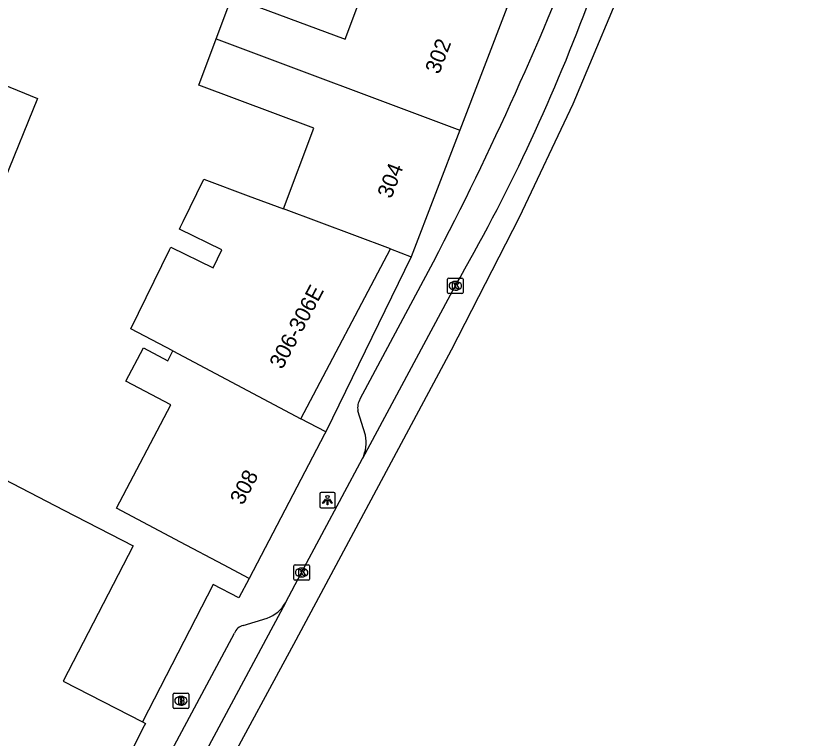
# Model space of a CAD drawing. Extents: x 159222 to 160346, y 381249 to 382166.
# Drawn here: x 160219.8 to 160271.1, y 381751.4 to 381797.8 of the extents above; entities that cross this region are included whole.
import ezdxf

# ---------------------------------------------------------------- set-up
doc = ezdxf.new("R2010")
doc.units = 0
for name, color, linetype in [('IMGEO_Brandkraan', 7, 'Continuous'), ('IMGEO_Kolk', 7, 'Continuous'), ('IMGEO_Lichtpunt', 7, 'Continuous'), ('IMGEO_Pand', 7, 'Continuous'), ('IMGEO_Pand_nummerreeks', 7, 'Continuous'), ('IMGEO_Pand_vergunning_verleend', 7, 'Continuous'), ('IMGEO_Rijbaan_lokaal_gesloten', 7, 'Continuous'), ('IMGEO_Voetpad_open', 7, 'Continuous')]:
    doc.layers.add(name, color=color, linetype=linetype)

msp = doc.modelspace()

# ---------------------------------------------------------------- linework, layer by layer
at = {"layer": 'IMGEO_Brandkraan'}
for p, q in [((160229.879, 381753.341), (160229.879, 381754.193)), ((160229.954, 381754.267), (160230.806, 381754.267)), ((160230.367, 381754.047), (160230.392, 381754.047)), ((160230.88, 381754.193), (160230.88, 381753.341)), ((160230.39, 381753.487), (160230.365, 381753.487)), ((160230.806, 381753.267), (160229.954, 381753.267))]:
    msp.add_line(p, q, dxfattribs=at)
for points in [[(160229.879, 381753.341), (160229.879, 381754.193)], [(160229.954, 381754.267), (160230.806, 381754.267)], [(160230.227, 381753.967), (160230.227, 381753.567), (160230.44, 381753.567)], [(160230.458, 381753.967), (160230.227, 381753.967)], [(160230.406, 381753.886), (160230.352, 381753.886), (160230.352, 381753.81)], [(160230.352, 381753.81), (160230.405, 381753.81)], [(160230.88, 381754.193), (160230.88, 381753.341)], [(160230.414, 381753.734), (160230.352, 381753.734), (160230.352, 381753.653)], [(160230.352, 381753.653), (160230.414, 381753.653)], [(160230.806, 381753.267), (160229.954, 381753.267)]]:
    msp.add_lwpolyline(points, dxfattribs=at)
for centre, radius, start, end in [((160229.956, 381754.191), 0.0765, 91.552, 178.448), ((160229.956, 381754.191), 0.0765, 91.552, 178.448), ((160230.407, 381753.848), 0.0379, 267.8285, 90.9355), ((160230.462, 381753.822), 0.145, 59.4692, 91.5367), ((160230.487, 381753.869), 0.0922, 285.5137, 58.1501), ((160230.804, 381754.191), 0.0765, 1.552, 88.448), ((160230.804, 381754.191), 0.0765, 1.552, 88.448), ((160229.956, 381753.343), 0.0765, 181.552, 268.448), ((160229.956, 381753.343), 0.0765, 181.552, 268.448), ((160230.415, 381753.693), 0.0404, 269.8759, 90.5077), ((160230.446, 381753.818), 0.251, 268.6676, 293.5347), ((160230.492, 381753.677), 0.105, 301.3115, 78.989), ((160230.804, 381753.343), 0.0765, 271.552, 358.448), ((160230.804, 381753.343), 0.0765, 271.552, 358.448)]:
    msp.add_arc(centre, radius, start, end, dxfattribs=at)
for centre, major_axis, ratio, start_param, end_param in [((160230.366, 381753.767), (-0.387, 0.002), 0.722429, 4.712389, 7.853982), ((160230.391, 381753.767), (-0.39, 0.002), 0.717154, 1.570796, 4.712389)]:
    msp.add_ellipse(centre, major_axis=major_axis, ratio=ratio, start_param=start_param, end_param=end_param, dxfattribs=at)
at = {"layer": 'IMGEO_Kolk'}
for p, q in [((160247.537, 381780.035), (160247.537, 381780.887)), ((160247.612, 381780.961), (160248.464, 381780.961)), ((160248.025, 381780.741), (160248.05, 381780.741)), ((160248.538, 381780.887), (160248.538, 381780.035)), ((160248.464, 381779.961), (160247.612, 381779.961)), ((160248.048, 381780.181), (160248.023, 381780.181)), ((160237.724, 381762.518), (160238.576, 381762.518)), ((160237.649, 381761.592), (160237.649, 381762.444)), ((160238.137, 381762.298), (160238.162, 381762.298)), ((160238.65, 381762.444), (160238.65, 381761.592)), ((160238.576, 381761.518), (160237.724, 381761.518)), ((160238.16, 381761.738), (160238.135, 381761.738))]:
    msp.add_line(p, q, dxfattribs=at)
for points in [[(160247.537, 381780.035), (160247.537, 381780.887)], [(160247.612, 381780.961), (160248.464, 381780.961)], [(160247.858, 381780.661), (160247.981, 381780.661), (160247.981, 381780.51), (160248.111, 381780.661), (160248.275, 381780.661), (160248.129, 381780.51), (160248.282, 381780.261), (160248.13, 381780.261), (160248.045, 381780.425), (160247.981, 381780.358), (160247.981, 381780.261), (160247.858, 381780.261), (160247.858, 381780.661)], [(160248.538, 381780.887), (160248.538, 381780.035)], [(160248.464, 381779.961), (160247.612, 381779.961)], [(160237.724, 381762.518), (160238.576, 381762.518)], [(160237.649, 381761.592), (160237.649, 381762.444)], [(160237.97, 381762.218), (160238.093, 381762.218), (160238.093, 381762.067), (160238.223, 381762.218), (160238.387, 381762.218), (160238.241, 381762.067), (160238.394, 381761.818), (160238.242, 381761.818), (160238.157, 381761.982), (160238.093, 381761.915), (160238.093, 381761.818), (160237.97, 381761.818), (160237.97, 381762.218)], [(160238.65, 381762.444), (160238.65, 381761.592)], [(160238.576, 381761.518), (160237.724, 381761.518)]]:
    msp.add_lwpolyline(points, dxfattribs=at)
for centre, start, end in [((160247.614, 381780.885), 91.552, 178.448), ((160247.614, 381780.885), 91.552, 178.448), ((160248.462, 381780.885), 1.552, 88.448), ((160248.462, 381780.885), 1.552, 88.448), ((160247.614, 381780.037), 181.552, 268.448), ((160247.614, 381780.037), 181.552, 268.448), ((160248.462, 381780.037), 271.552, 358.448), ((160248.462, 381780.037), 271.552, 358.448), ((160237.726, 381762.442), 91.552, 178.448), ((160237.726, 381762.442), 91.552, 178.448), ((160238.574, 381762.442), 1.552, 88.448), ((160238.574, 381762.442), 1.552, 88.448), ((160237.726, 381761.594), 181.552, 268.448), ((160237.726, 381761.594), 181.552, 268.448), ((160238.574, 381761.594), 271.552, 358.448), ((160238.574, 381761.594), 271.552, 358.448)]:
    msp.add_arc(centre, 0.0765, start, end, dxfattribs=at)
for centre, major_axis, ratio, start_param, end_param in [((160248.024, 381780.461), (-0.387, 0.002), 0.722429, 4.712389, 7.853982), ((160248.049, 381780.461), (-0.39, 0.002), 0.717154, 1.570796, 4.712389), ((160238.136, 381762.018), (-0.387, 0.002), 0.722429, 4.712389, 7.853982), ((160238.161, 381762.018), (-0.39, 0.002), 0.717154, 1.570796, 4.712389)]:
    msp.add_ellipse(centre, major_axis=major_axis, ratio=ratio, start_param=start_param, end_param=end_param, dxfattribs=at)
at = {"layer": 'IMGEO_Lichtpunt'}
for p, q in [((160240.213, 381767.174), (160239.405, 381767.174)), ((160240.213, 381767.174), (160239.405, 381767.174)), ((160239.311, 381767.079), (160239.311, 381766.272)), ((160239.311, 381767.079), (160239.311, 381766.272)), ((160240.307, 381766.272), (160240.307, 381767.079)), ((160240.307, 381766.272), (160240.307, 381767.079)), ((160239.405, 381766.178), (160240.213, 381766.178)), ((160239.405, 381766.178), (160240.213, 381766.178))]:
    msp.add_line(p, q, dxfattribs=at)
for points in [[(160239.685, 381766.743), (160239.724, 381766.715), (160239.536, 381766.453), (160239.498, 381766.48), (160239.685, 381766.743)], [(160239.787, 381766.695), (160239.834, 381766.695), (160239.834, 381766.373), (160239.787, 381766.373), (160239.787, 381766.695)], [(160239.897, 381766.715), (160239.935, 381766.742), (160240.122, 381766.48), (160240.083, 381766.452), (160239.897, 381766.715)]]:
    msp.add_lwpolyline(points, dxfattribs=at)
msp.add_circle((160239.81, 381766.877), 0.0994, dxfattribs=at)
for centre, start, end in [((160239.405, 381767.079), 90, 180), ((160239.405, 381767.079), 90, 180), ((160240.213, 381767.079), 0, 90), ((160240.213, 381767.079), 0, 90), ((160239.405, 381766.272), 180, 270), ((160239.405, 381766.272), 180, 270), ((160240.213, 381766.272), 270, 0), ((160240.213, 381766.272), 270, 360)]:
    msp.add_arc(centre, 0.0946, start, end, dxfattribs=at)
at = {"layer": 'IMGEO_Pand'}
for points in [[(160232.641, 381796.351), (160233.658, 381799.058), (160240.942, 381796.323), (160242.895, 381801.526), (160246.677, 381800.106), (160251.357, 381798.349)], [(160251.357, 381798.349), (160248.322, 381790.462)], [(160236.972, 381785.401), (160238.923, 381790.595), (160231.523, 381793.374), (160232.641, 381796.351)], [(160232.641, 381796.351), (160248.322, 381790.462)], [(160248.322, 381790.462), (160245.195, 381782.333)], [(160229.851, 381776.275), (160227.167, 381777.697), (160229.637, 381782.768), (160229.725, 381782.95), (160232.454, 381781.621), (160233.014, 381782.772), (160230.285, 381784.101), (160230.357, 381784.249), (160230.524, 381784.59), (160231.855, 381787.325), (160234.709, 381786.252), (160236.972, 381785.401)], [(160243.868, 381782.836), (160236.972, 381785.401)], [(160238.097, 381771.906), (160243.868, 381782.836)], [(160243.868, 381782.836), (160245.195, 381782.333)], [(160234.774, 381761.642), (160233.111, 381762.52), (160230.353, 381763.976), (160226.225, 381766.153), (160229.727, 381772.797), (160226.831, 381774.326), (160227.962, 381776.468), (160229.539, 381775.635), (160229.851, 381776.275)], [(160229.851, 381776.275), (160238.097, 381771.906)], [(160209.569, 381772.902), (160222.855, 381766.032), (160227.298, 381763.741), (160222.811, 381755.04), (160227.899, 381752.415)], [(160239.695, 381771.062), (160238.097, 381771.906)], [(160239.695, 381771.062), (160239.624, 381770.927), (160234.774, 381761.642)], [(160227.899, 381752.415), (160228.101, 381752.311), (160228.023, 381752.159), (160226.911, 381750), (160226.161, 381748.543), (160220.578, 381737.695)]]:
    msp.add_lwpolyline(points, dxfattribs=at)
at = {"layer": 'IMGEO_Pand_vergunning_verleend'}
msp.add_lwpolyline([(160208.686, 381791.463), (160210.607, 381796.789), (160218.049, 381793.764), (160221.151, 381792.503), (160219.023, 381787.267)], dxfattribs=at)
at = {"layer": 'IMGEO_Rijbaan_lokaal_gesloten'}
for points in [[(160271.057, 381837.469), (160270.798, 381836.202), (160268.725, 381829.098), (160265.884, 381819.189), (160262.89, 381810.203), (160259.435, 381801.293), (160255.596, 381792.153), (160252.141, 381784.856), (160247.764, 381776.33), (160237.783, 381757.665), (160223.425, 381731.165), (160220.505, 381725.34)], [(160248.036, 381780.46), (160242.061, 381769.351)], [(160237.107, 381760.076), (160238.147, 381762.018), (160242.061, 381769.351)], [(160237.107, 381760.076), (160231.695, 381750), (160229.398, 381745.723), (160220.464, 381729.003), (160218.977, 381726.124)]]:
    msp.add_lwpolyline(points, dxfattribs=at)
msp.add_arc((160144.23, 381840.406), 119.872, 329.99434, 339.51575, dxfattribs=at)
at = {"layer": 'IMGEO_Voetpad_open'}
for points in [[(160245.195, 381782.333), (160239.695, 381771.062)], [(160241.911, 381773.185), (160246.635, 381782.005)], [(160242.25, 381770.851), (160241.767, 381772.421)], [(160234.774, 381761.642), (160234.116, 381760.396), (160232.457, 381761.252), (160227.899, 381752.415)], [(160234.389, 381758.618), (160235.933, 381759.085)], [(160217.722, 381728.04), (160229.477, 381750), (160233.824, 381758.12)]]:
    msp.add_lwpolyline(points, dxfattribs=at)
for centre, radius, start, end in [((160059.756, 381879.485), 210.775, 332.45254, 339.01487), ((160242.913, 381772.601), 1.16, 149.7443, 188.9077), ((160240.013, 381770.371), 2.288, 333.5237, 12.1135), ((160235.186, 381761.161), 2.207, 289.7959, 330.541), ((160234.596, 381757.814), 0.83, 104.4083, 158.3787)]:
    msp.add_arc(centre, radius, start, end, dxfattribs=at)

# ---------------------------------------------------------------- texts
at = {"layer": 'IMGEO_Pand_nummerreeks'}
for s, rotation, p in [('302', 68.9528, (160246.992, 381794.022)), ('304', 68.9597, (160243.912, 381786.016)), ('306-306E', 62.1659, (160236.9, 381775.037)), ('308', 62.4175, (160234.364, 381766.3))]:
    msp.add_text(s, height=1, rotation=rotation, dxfattribs=at).set_placement(p)

doc.saveas('drawing.dxf')
